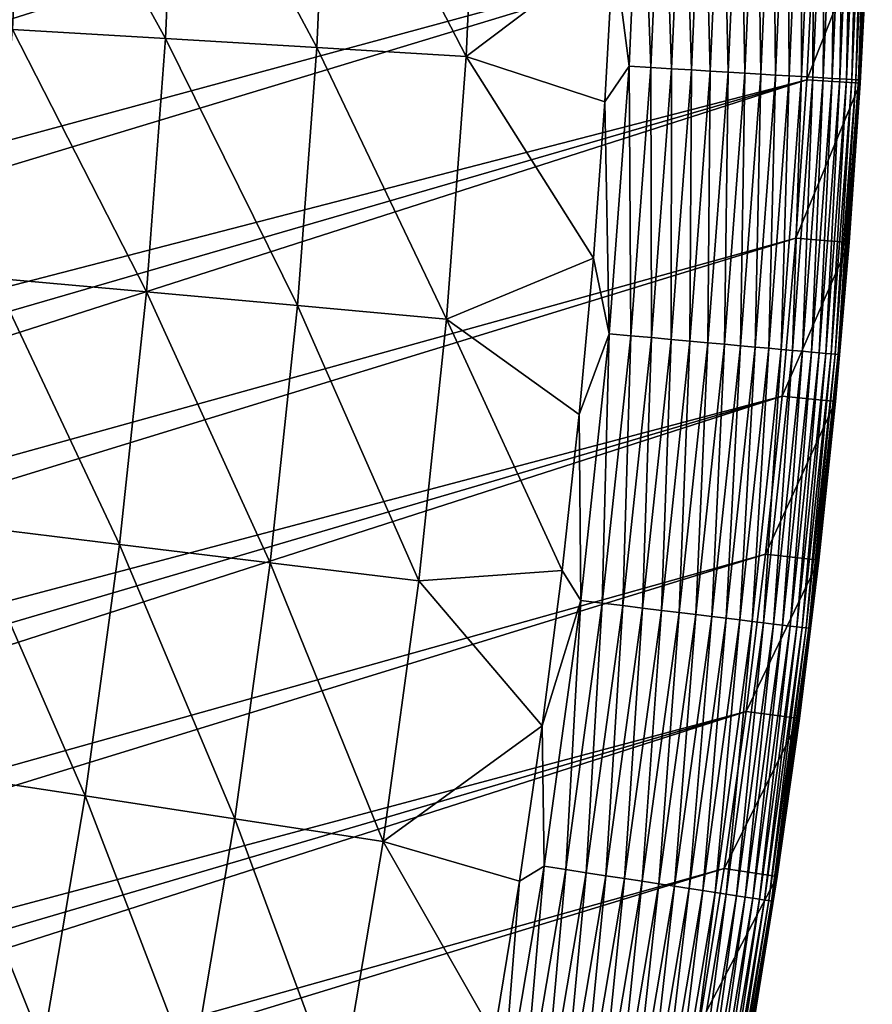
# Model space of a CAD drawing. Header units: millimetres. Extents: x -50 to 50, y -50 to 50.
# Tile 437 of 562: x 45.2 to 50, y -8.1 to -2.6. Entities that reach past the tile are written whole.
import ezdxf

# ---------------------------------------------------------------- set-up
doc = ezdxf.new("R2010")
doc.units = ezdxf.units.MM
doc.header["$LTSCALE"] = 65.185185
for name, color, linetype in [('37', 7, 'CONTINUOUS'), ('38', 7, 'CONTINUOUS'), ('39', 7, 'CONTINUOUS'), ('41', 7, 'CONTINUOUS'), ('43', 7, 'CONTINUOUS')]:
    doc.layers.add(name, color=color, linetype=linetype)

msp = doc.modelspace()

# ---------------------------------------------------------------- linework, layer by layer
at = {"layer": '37', "color": 15, "linetype": 'Continuous', "true_color": 0xaf503c}
for points in [[(44.3062, -2.5135, -3.0691), (45.2257, -1.298, -2.4271), (45.1642, -2.6902, -2.4271), (44.3062, -2.5135, -3.0691)], [(45.2257, -1.298, -2.4271), (46.0202, -2.7412, -1.7726), (45.1642, -2.6902, -2.4271), (45.2257, -1.298, -2.4271)], [(46.0829, -1.3226, -1.7726), (46.0202, -2.7412, -1.7726), (45.2257, -1.298, -2.4271), (46.0829, -1.3226, -1.7726)], [(46.0829, -1.3226, -1.7726), (46.8667, -2.7917, -1.106), (46.0202, -2.7412, -1.7726), (46.0829, -1.3226, -1.7726)], [(46.9305, -1.347, -1.106), (46.8667, -2.7917, -1.106), (46.0829, -1.3226, -1.7726), (46.9305, -1.347, -1.106)], [(46.9305, -1.347, -1.106), (47.7036, -2.8416, -0.4273), (46.8667, -2.7917, -1.106), (46.9305, -1.347, -1.106)], [(47.7686, -1.3711, -0.4273), (47.7036, -2.8416, -0.4273), (46.9305, -1.347, -1.106), (47.7686, -1.3711, -0.4273)], [(47.7686, -1.3711, -0.4273), (48.5266, -2.2187, 0.23), (47.7036, -2.8416, -0.4273), (47.7686, -1.3711, -0.4273)], [(48.5266, -2.2187, 0.23), (48.4786, -3.0945, 0.23), (47.7036, -2.8416, -0.4273), (48.5266, -2.2187, 0.23)], [(45.1642, -2.6902, -2.4271), (45.9139, -4.1572, -1.7726), (45.0599, -4.0798, -2.4271), (45.1642, -2.6902, -2.4271)], [(46.0202, -2.7412, -1.7726), (45.9139, -4.1572, -1.7726), (45.1642, -2.6902, -2.4271), (46.0202, -2.7412, -1.7726)], [(46.0202, -2.7412, -1.7726), (46.7584, -4.2337, -1.106), (45.9139, -4.1572, -1.7726), (46.0202, -2.7412, -1.7726)], [(46.8667, -2.7917, -1.106), (46.7584, -4.2337, -1.106), (46.0202, -2.7412, -1.7726), (46.8667, -2.7917, -1.106)], [(46.8667, -2.7917, -1.106), (47.5934, -4.3093, -0.4273), (46.7584, -4.2337, -1.106), (46.8667, -2.7917, -1.106)], [(47.7036, -2.8416, -0.4273), (47.5934, -4.3093, -0.4273), (46.8667, -2.7917, -1.106), (47.7036, -2.8416, -0.4273)], [(47.7036, -2.8416, -0.4273), (48.4148, -3.9693, 0.23), (47.5934, -4.3093, -0.4273), (47.7036, -2.8416, -0.4273)], [(48.4786, -3.0945, 0.23), (48.4148, -3.9693, 0.23), (47.7036, -2.8416, -0.4273), (48.4786, -3.0945, 0.23)], [(48.4148, -3.9693, 0.23), (48.3352, -4.8427, 0.23), (47.5934, -4.3093, -0.4273), (48.4148, -3.9693, 0.23)], [(45.0599, -4.0798, -2.4271), (45.764, -5.5692, -1.7726), (44.9128, -5.4656, -2.4271), (45.0599, -4.0798, -2.4271)], [(45.9139, -4.1572, -1.7726), (45.764, -5.5692, -1.7726), (45.0599, -4.0798, -2.4271), (45.9139, -4.1572, -1.7726)], [(45.9139, -4.1572, -1.7726), (46.6058, -5.6717, -1.106), (45.764, -5.5692, -1.7726), (45.9139, -4.1572, -1.7726)], [(46.7584, -4.2337, -1.106), (46.6058, -5.6717, -1.106), (45.9139, -4.1572, -1.7726), (46.7584, -4.2337, -1.106)], [(46.7584, -4.2337, -1.106), (47.4381, -5.773, -0.4273), (46.6058, -5.6717, -1.106), (46.7584, -4.2337, -1.106)], [(47.5934, -4.3093, -0.4273), (47.4381, -5.773, -0.4273), (46.7584, -4.2337, -1.106), (47.5934, -4.3093, -0.4273)], [(47.5934, -4.3093, -0.4273), (48.2398, -5.7147, 0.23), (47.4381, -5.773, -0.4273), (47.5934, -4.3093, -0.4273)], [(48.3352, -4.8427, 0.23), (48.2398, -5.7147, 0.23), (47.5934, -4.3093, -0.4273), (48.3352, -4.8427, 0.23)], [(44.9128, -5.4656, -2.4271), (45.5707, -6.9759, -1.7726), (44.7231, -6.8461, -2.4271), (44.9128, -5.4656, -2.4271)], [(45.764, -5.5692, -1.7726), (45.5707, -6.9759, -1.7726), (44.9128, -5.4656, -2.4271), (45.764, -5.5692, -1.7726)], [(45.764, -5.5692, -1.7726), (46.409, -7.1043, -1.106), (45.5707, -6.9759, -1.7726), (45.764, -5.5692, -1.7726)], [(46.6058, -5.6717, -1.106), (46.409, -7.1043, -1.106), (45.764, -5.5692, -1.7726), (46.6058, -5.6717, -1.106)], [(46.6058, -5.6717, -1.106), (47.2377, -7.2312, -0.4273), (46.409, -7.1043, -1.106), (46.6058, -5.6717, -1.106)], [(47.4381, -5.773, -0.4273), (47.2377, -7.2312, -0.4273), (46.6058, -5.6717, -1.106), (47.4381, -5.773, -0.4273)], [(48.2398, -5.7147, 0.23), (48.1287, -6.5847, 0.23), (47.4381, -5.773, -0.4273), (48.2398, -5.7147, 0.23)], [(47.4381, -5.773, -0.4273), (48.1287, -6.5847, 0.23), (47.2377, -7.2312, -0.4273), (47.4381, -5.773, -0.4273)], [(48.1287, -6.5847, 0.23), (48.002, -7.4526, 0.23), (47.2377, -7.2312, -0.4273), (48.1287, -6.5847, 0.23)], [(44.7231, -6.8461, -2.4271), (45.3342, -8.3761, -1.7726), (44.491, -8.2202, -2.4271), (44.7231, -6.8461, -2.4271)], [(45.5707, -6.9759, -1.7726), (45.3342, -8.3761, -1.7726), (44.7231, -6.8461, -2.4271), (45.5707, -6.9759, -1.7726)], [(45.5707, -6.9759, -1.7726), (46.1681, -8.5302, -1.106), (45.3342, -8.3761, -1.7726), (45.5707, -6.9759, -1.7726)], [(46.409, -7.1043, -1.106), (46.1681, -8.5302, -1.106), (45.5707, -6.9759, -1.7726), (46.409, -7.1043, -1.106)], [(46.409, -7.1043, -1.106), (46.9925, -8.6825, -0.4273), (46.1681, -8.5302, -1.106), (46.409, -7.1043, -1.106)], [(47.2377, -7.2312, -0.4273), (46.9925, -8.6825, -0.4273), (46.409, -7.1043, -1.106), (47.2377, -7.2312, -0.4273)], [(47.2377, -7.2312, -0.4273), (47.8596, -8.3181, 0.23), (46.9925, -8.6825, -0.4273), (47.2377, -7.2312, -0.4273)], [(48.002, -7.4526, 0.23), (47.8596, -8.3181, 0.23), (47.2377, -7.2312, -0.4273), (48.002, -7.4526, 0.23)]]:
    msp.add_3dface(points, dxfattribs=at)
at = {"layer": '38', "color": 15, "linetype": 'Continuous', "true_color": 0xaf503c}
for points in [[(49.9532, -2.0992, 3.33), (49.9078, -2.9905, 4.2), (49.9078, -2.9905, 3.33), (49.9532, -2.0992, 3.33)], [(49.9532, -2.0992, 4.2), (49.9078, -2.9905, 4.2), (49.9532, -2.0992, 3.33), (49.9532, -2.0992, 4.2)], [(49.9078, -2.9905, 4.2), (49.8464, -3.8809, 4.2), (49.9078, -2.9905, 3.33), (49.9078, -2.9905, 4.2)], [(49.9078, -2.9905, 3.33), (49.8464, -3.8809, 4.2), (49.8464, -3.8809, 3.33), (49.9078, -2.9905, 3.33)], [(49.8464, -3.8809, 4.2), (49.7691, -4.77, 4.2), (49.8464, -3.8809, 3.33), (49.8464, -3.8809, 4.2)], [(49.8464, -3.8809, 3.33), (49.7691, -4.77, 4.2), (49.7691, -4.77, 3.33), (49.8464, -3.8809, 3.33)], [(49.7691, -4.77, 4.2), (49.676, -5.6576, 4.2), (49.7691, -4.77, 3.33), (49.7691, -4.77, 4.2)], [(49.7691, -4.77, 3.33), (49.676, -5.6576, 4.2), (49.676, -5.6576, 3.33), (49.7691, -4.77, 3.33)], [(49.676, -5.6576, 4.2), (49.5671, -6.5434, 4.2), (49.676, -5.6576, 3.33), (49.676, -5.6576, 4.2)], [(49.676, -5.6576, 3.33), (49.5671, -6.5434, 4.2), (49.5671, -6.5434, 3.33), (49.676, -5.6576, 3.33)], [(49.5671, -6.5434, 4.2), (49.4423, -7.4272, 4.2), (49.5671, -6.5434, 3.33), (49.5671, -6.5434, 4.2)], [(49.5671, -6.5434, 3.33), (49.4423, -7.4272, 4.2), (49.4423, -7.4272, 3.33), (49.5671, -6.5434, 3.33)], [(49.4423, -7.4272, 4.2), (49.3018, -8.3085, 4.2), (49.4423, -7.4272, 3.33), (49.4423, -7.4272, 4.2)], [(49.4423, -7.4272, 3.33), (49.3018, -8.3085, 4.2), (49.3018, -8.3085, 3.33), (49.4423, -7.4272, 3.33)]]:
    msp.add_3dface(points, dxfattribs=at)
at = {"layer": '39', "color": 15, "linetype": 'Continuous', "true_color": 0xaf503c}
for points in [[(30.7455, -3.9415, 4.5), (49.6421, 2.3477, 4.5), (30.8268, -3.2456, 4.5), (30.7455, -3.9415, 4.5)], [(49.676, 1.4612, 4.5), (49.6421, 2.3477, 4.5), (30.7455, -3.9415, 4.5), (49.676, 1.4612, 4.5)], [(30.8268, -3.2456, 4.5), (49.6421, 2.3477, 4.5), (30.8923, -2.5481, 4.5), (30.8268, -3.2456, 4.5)], [(30.6485, -4.6354, 4.5), (49.676, 1.4612, 4.5), (30.7455, -3.9415, 4.5), (30.6485, -4.6354, 4.5)], [(49.6941, 0.5743, 4.5), (49.676, 1.4612, 4.5), (30.6485, -4.6354, 4.5), (49.6941, 0.5743, 4.5)], [(30.5359, -5.3269, 4.5), (49.6941, 0.5743, 4.5), (30.6485, -4.6354, 4.5), (30.5359, -5.3269, 4.5)], [(49.6964, -0.3129, 4.5), (49.6941, 0.5743, 4.5), (30.5359, -5.3269, 4.5), (49.6964, -0.3129, 4.5)], [(30.2639, -6.7013, 4.5), (49.6964, -0.3129, 4.5), (30.4076, -6.0157, 4.5), (30.2639, -6.7013, 4.5)], [(49.6829, -1.1999, 4.5), (49.6964, -0.3129, 4.5), (30.2639, -6.7013, 4.5), (49.6829, -1.1999, 4.5)], [(30.4076, -6.0157, 4.5), (49.6964, -0.3129, 4.5), (30.5359, -5.3269, 4.5), (30.4076, -6.0157, 4.5)], [(30.1046, -7.3837, 4.5), (49.6829, -1.1999, 4.5), (30.2639, -6.7013, 4.5), (30.1046, -7.3837, 4.5)], [(49.6535, -2.0866, 4.5), (49.6829, -1.1999, 4.5), (30.1046, -7.3837, 4.5), (49.6535, -2.0866, 4.5)], [(29.93, -8.0622, 4.5), (49.6535, -2.0866, 4.5), (30.1046, -7.3837, 4.5), (29.93, -8.0622, 4.5)], [(49.6083, -2.9725, 4.5), (49.6535, -2.0866, 4.5), (29.93, -8.0622, 4.5), (49.6083, -2.9725, 4.5)], [(29.535, -9.4065, 4.5), (49.6083, -2.9725, 4.5), (29.7401, -8.7366, 4.5), (29.535, -9.4065, 4.5)], [(49.5473, -3.8576, 4.5), (49.6083, -2.9725, 4.5), (29.535, -9.4065, 4.5), (49.5473, -3.8576, 4.5)], [(29.7401, -8.7366, 4.5), (49.6083, -2.9725, 4.5), (29.93, -8.0622, 4.5), (29.7401, -8.7366, 4.5)], [(29.3148, -10.0717, 4.5), (49.5473, -3.8576, 4.5), (29.535, -9.4065, 4.5), (29.3148, -10.0717, 4.5)], [(49.4705, -4.7413, 4.5), (49.5473, -3.8576, 4.5), (29.3148, -10.0717, 4.5), (49.4705, -4.7413, 4.5)], [(28.8297, -11.3861, 4.5), (49.4705, -4.7413, 4.5), (29.0797, -10.7316, 4.5), (28.8297, -11.3861, 4.5)], [(49.3779, -5.6237, 4.5), (49.4705, -4.7413, 4.5), (28.8297, -11.3861, 4.5), (49.3779, -5.6237, 4.5)], [(29.0797, -10.7316, 4.5), (49.4705, -4.7413, 4.5), (29.3148, -10.0717, 4.5), (29.0797, -10.7316, 4.5)], [(28.5649, -12.0349, 4.5), (49.3779, -5.6237, 4.5), (28.8297, -11.3861, 4.5), (28.5649, -12.0349, 4.5)], [(49.2697, -6.5041, 4.5), (49.3779, -5.6237, 4.5), (28.5649, -12.0349, 4.5), (49.2697, -6.5041, 4.5)], [(27.9918, -13.3135, 4.5), (49.2697, -6.5041, 4.5), (28.2856, -12.6773, 4.5), (27.9918, -13.3135, 4.5)], [(49.1457, -7.3826, 4.5), (49.2697, -6.5041, 4.5), (27.9918, -13.3135, 4.5), (49.1457, -7.3826, 4.5)], [(28.2856, -12.6773, 4.5), (49.2697, -6.5041, 4.5), (28.5649, -12.0349, 4.5), (28.2856, -12.6773, 4.5)], [(27.6837, -13.9427, 4.5), (49.1457, -7.3826, 4.5), (27.9918, -13.3135, 4.5), (27.6837, -13.9427, 4.5)], [(49.006, -8.2586, 4.5), (49.1457, -7.3826, 4.5), (27.6837, -13.9427, 4.5), (49.006, -8.2586, 4.5)]]:
    msp.add_3dface(points, dxfattribs=at)
at = {"layer": '41', "color": 15, "linetype": 'Continuous', "true_color": 0xaf503c}
for points in [[(48.6146, -2.8959, 0.3387), (48.5266, -2.2187, 0.23), (48.6808, -1.3973, 0.3387), (48.6146, -2.8959, 0.3387)], [(48.6146, -2.8959, 0.3387), (48.6808, -1.3973, 0.3387), (48.7357, -2.9031, 0.4548), (48.6146, -2.8959, 0.3387)], [(48.7357, -2.9031, 0.4548), (48.6808, -1.3973, 0.3387), (48.802, -1.4008, 0.4548), (48.7357, -2.9031, 0.4548)], [(48.7357, -2.9031, 0.4548), (48.802, -1.4008, 0.4548), (48.8518, -2.91, 0.5758), (48.7357, -2.9031, 0.4548)], [(48.8518, -2.91, 0.5758), (48.802, -1.4008, 0.4548), (48.9183, -1.4042, 0.5758), (48.8518, -2.91, 0.5758)], [(48.8518, -2.91, 0.5758), (48.9183, -1.4042, 0.5758), (48.9627, -2.9166, 0.7017), (48.8518, -2.91, 0.5758)], [(48.9627, -2.9166, 0.7017), (48.9183, -1.4042, 0.5758), (49.0294, -1.4073, 0.7017), (48.9627, -2.9166, 0.7017)], [(48.9627, -2.9166, 0.7017), (49.0294, -1.4073, 0.7017), (49.0683, -2.9229, 0.832), (48.9627, -2.9166, 0.7017)], [(49.0683, -2.9229, 0.832), (49.0294, -1.4073, 0.7017), (49.1351, -1.4104, 0.832), (49.0683, -2.9229, 0.832)], [(49.0683, -2.9229, 0.832), (49.1351, -1.4104, 0.832), (49.1683, -2.9289, 0.9667), (49.0683, -2.9229, 0.832)], [(49.1683, -2.9289, 0.9667), (49.1351, -1.4104, 0.832), (49.2353, -1.4133, 0.9667), (49.1683, -2.9289, 0.9667)], [(49.1683, -2.9289, 0.9667), (49.2353, -1.4133, 0.9667), (49.2626, -2.9345, 1.1055), (49.1683, -2.9289, 0.9667)], [(49.2626, -2.9345, 1.1055), (49.2353, -1.4133, 0.9667), (49.3297, -1.416, 1.1055), (49.2626, -2.9345, 1.1055)], [(49.2626, -2.9345, 1.1055), (49.3297, -1.416, 1.1055), (49.3511, -2.9398, 1.2481), (49.2626, -2.9345, 1.1055)], [(49.3511, -2.9398, 1.2481), (49.3297, -1.416, 1.1055), (49.4183, -1.4185, 1.2481), (49.3511, -2.9398, 1.2481)], [(49.3511, -2.9398, 1.2481), (49.4183, -1.4185, 1.2481), (49.4334, -2.9447, 1.3943), (49.3511, -2.9398, 1.2481)], [(49.4334, -2.9447, 1.3943), (49.4183, -1.4185, 1.2481), (49.5007, -1.4209, 1.3943), (49.4334, -2.9447, 1.3943)], [(49.4334, -2.9447, 1.3943), (49.5007, -1.4209, 1.3943), (49.5096, -2.9492, 1.5439), (49.4334, -2.9447, 1.3943)], [(49.5096, -2.9492, 1.5439), (49.5007, -1.4209, 1.3943), (49.577, -1.4231, 1.5439), (49.5096, -2.9492, 1.5439)], [(49.5096, -2.9492, 1.5439), (49.577, -1.4231, 1.5439), (49.5795, -2.9534, 1.6965), (49.5096, -2.9492, 1.5439)], [(49.5795, -2.9534, 1.6965), (49.577, -1.4231, 1.5439), (49.647, -1.4251, 1.6965), (49.5795, -2.9534, 1.6965)], [(49.5795, -2.9534, 1.6965), (49.647, -1.4251, 1.6965), (49.6429, -2.9572, 1.8519), (49.5795, -2.9534, 1.6965)], [(49.6429, -2.9572, 1.8519), (49.647, -1.4251, 1.6965), (49.7105, -1.4269, 1.8519), (49.6429, -2.9572, 1.8519)], [(49.6429, -2.9572, 1.8519), (49.7105, -1.4269, 1.8519), (49.6997, -2.9606, 2.0098), (49.6429, -2.9572, 1.8519)], [(49.6997, -2.9606, 2.0098), (49.7105, -1.4269, 1.8519), (49.7674, -1.4286, 2.0098), (49.6997, -2.9606, 2.0098)], [(49.6997, -2.9606, 2.0098), (49.7674, -1.4286, 2.0098), (49.7499, -2.9635, 2.17), (49.6997, -2.9606, 2.0098)], [(49.7499, -2.9635, 2.17), (49.7674, -1.4286, 2.0098), (49.8176, -1.43, 2.17), (49.7499, -2.9635, 2.17)], [(49.7499, -2.9635, 2.17), (49.8176, -1.43, 2.17), (49.7933, -2.9661, 2.3321), (49.7499, -2.9635, 2.17)], [(49.7933, -2.9661, 2.3321), (49.8176, -1.43, 2.17), (49.8611, -1.4313, 2.3321), (49.7933, -2.9661, 2.3321)], [(49.7933, -2.9661, 2.3321), (49.8611, -1.4313, 2.3321), (49.8299, -2.9683, 2.496), (49.7933, -2.9661, 2.3321)], [(49.8299, -2.9683, 2.496), (49.8611, -1.4313, 2.3321), (49.8978, -1.4323, 2.496), (49.8299, -2.9683, 2.496)], [(49.8299, -2.9683, 2.496), (49.8978, -1.4323, 2.496), (49.8597, -2.9701, 2.6612), (49.8299, -2.9683, 2.496)], [(49.8597, -2.9701, 2.6612), (49.8978, -1.4323, 2.496), (49.9276, -1.4332, 2.6612), (49.8597, -2.9701, 2.6612)], [(49.8597, -2.9701, 2.6612), (49.9276, -1.4332, 2.6612), (49.8824, -2.9715, 2.8275), (49.8597, -2.9701, 2.6612)], [(49.8824, -2.9715, 2.8275), (49.9276, -1.4332, 2.6612), (49.9504, -1.4338, 2.8275), (49.8824, -2.9715, 2.8275)], [(49.8824, -2.9715, 2.8275), (49.9504, -1.4338, 2.8275), (49.8982, -2.9724, 2.9946), (49.8824, -2.9715, 2.8275)], [(49.8982, -2.9724, 2.9946), (49.9504, -1.4338, 2.8275), (49.9662, -1.4343, 2.9946), (49.8982, -2.9724, 2.9946)], [(49.8982, -2.9724, 2.9946), (49.9662, -1.4343, 2.9946), (49.907, -2.9729, 3.1623), (49.8982, -2.9724, 2.9946)], [(49.907, -2.9729, 3.1623), (49.9662, -1.4343, 2.9946), (49.975, -1.4345, 3.1623), (49.907, -2.9729, 3.1623)], [(49.9532, -2.0992, 3.33), (49.907, -2.9729, 3.1623), (49.975, -1.4345, 3.1623), (49.9532, -2.0992, 3.33)], [(49.9532, -2.0992, 3.33), (49.9078, -2.9905, 3.33), (49.907, -2.9729, 3.1623), (49.9532, -2.0992, 3.33)], [(48.4786, -3.0945, 0.23), (48.5266, -2.2187, 0.23), (48.6146, -2.8959, 0.3387), (48.4786, -3.0945, 0.23)], [(48.5023, -4.3917, 0.3387), (48.4786, -3.0945, 0.23), (48.6146, -2.8959, 0.3387), (48.5023, -4.3917, 0.3387)], [(48.5023, -4.3917, 0.3387), (48.6146, -2.8959, 0.3387), (48.6231, -4.4026, 0.4548), (48.5023, -4.3917, 0.3387)], [(48.6231, -4.4026, 0.4548), (48.6146, -2.8959, 0.3387), (48.7357, -2.9031, 0.4548), (48.6231, -4.4026, 0.4548)], [(48.6231, -4.4026, 0.4548), (48.7357, -2.9031, 0.4548), (48.7389, -4.4131, 0.5758), (48.6231, -4.4026, 0.4548)], [(48.7389, -4.4131, 0.5758), (48.7357, -2.9031, 0.4548), (48.8518, -2.91, 0.5758), (48.7389, -4.4131, 0.5758)], [(48.7389, -4.4131, 0.5758), (48.8518, -2.91, 0.5758), (48.8496, -4.4231, 0.7017), (48.7389, -4.4131, 0.5758)], [(48.8496, -4.4231, 0.7017), (48.8518, -2.91, 0.5758), (48.9627, -2.9166, 0.7017), (48.8496, -4.4231, 0.7017)], [(48.8496, -4.4231, 0.7017), (48.9627, -2.9166, 0.7017), (48.9549, -4.4327, 0.832), (48.8496, -4.4231, 0.7017)], [(48.9549, -4.4327, 0.832), (48.9627, -2.9166, 0.7017), (49.0683, -2.9229, 0.832), (48.9549, -4.4327, 0.832)], [(48.9549, -4.4327, 0.832), (49.0683, -2.9229, 0.832), (49.0547, -4.4417, 0.9667), (48.9549, -4.4327, 0.832)], [(49.0547, -4.4417, 0.9667), (49.0683, -2.9229, 0.832), (49.1683, -2.9289, 0.9667), (49.0547, -4.4417, 0.9667)], [(49.0547, -4.4417, 0.9667), (49.1683, -2.9289, 0.9667), (49.1488, -4.4502, 1.1055), (49.0547, -4.4417, 0.9667)], [(49.1488, -4.4502, 1.1055), (49.1683, -2.9289, 0.9667), (49.2626, -2.9345, 1.1055), (49.1488, -4.4502, 1.1055)], [(49.1488, -4.4502, 1.1055), (49.2626, -2.9345, 1.1055), (49.237, -4.4582, 1.2481), (49.1488, -4.4502, 1.1055)], [(49.237, -4.4582, 1.2481), (49.2626, -2.9345, 1.1055), (49.3511, -2.9398, 1.2481), (49.237, -4.4582, 1.2481)], [(49.237, -4.4582, 1.2481), (49.3511, -2.9398, 1.2481), (49.3192, -4.4657, 1.3943), (49.237, -4.4582, 1.2481)], [(49.3192, -4.4657, 1.3943), (49.3511, -2.9398, 1.2481), (49.4334, -2.9447, 1.3943), (49.3192, -4.4657, 1.3943)], [(49.3192, -4.4657, 1.3943), (49.4334, -2.9447, 1.3943), (49.3952, -4.4726, 1.5439), (49.3192, -4.4657, 1.3943)], [(49.3952, -4.4726, 1.5439), (49.4334, -2.9447, 1.3943), (49.5096, -2.9492, 1.5439), (49.3952, -4.4726, 1.5439)], [(49.3952, -4.4726, 1.5439), (49.5096, -2.9492, 1.5439), (49.4649, -4.4789, 1.6965), (49.3952, -4.4726, 1.5439)], [(49.4649, -4.4789, 1.6965), (49.5096, -2.9492, 1.5439), (49.5795, -2.9534, 1.6965), (49.4649, -4.4789, 1.6965)], [(49.4649, -4.4789, 1.6965), (49.5795, -2.9534, 1.6965), (49.5282, -4.4846, 1.8519), (49.4649, -4.4789, 1.6965)], [(49.5282, -4.4846, 1.8519), (49.5795, -2.9534, 1.6965), (49.6429, -2.9572, 1.8519), (49.5282, -4.4846, 1.8519)], [(49.5282, -4.4846, 1.8519), (49.6429, -2.9572, 1.8519), (49.5849, -4.4897, 2.0098), (49.5282, -4.4846, 1.8519)], [(49.5849, -4.4897, 2.0098), (49.6429, -2.9572, 1.8519), (49.6997, -2.9606, 2.0098), (49.5849, -4.4897, 2.0098)], [(49.5849, -4.4897, 2.0098), (49.6997, -2.9606, 2.0098), (49.6349, -4.4943, 2.17), (49.5849, -4.4897, 2.0098)], [(49.6349, -4.4943, 2.17), (49.6997, -2.9606, 2.0098), (49.7499, -2.9635, 2.17), (49.6349, -4.4943, 2.17)], [(49.6349, -4.4943, 2.17), (49.7499, -2.9635, 2.17), (49.6783, -4.4982, 2.3321), (49.6349, -4.4943, 2.17)], [(49.6783, -4.4982, 2.3321), (49.7499, -2.9635, 2.17), (49.7933, -2.9661, 2.3321), (49.6783, -4.4982, 2.3321)], [(49.6783, -4.4982, 2.3321), (49.7933, -2.9661, 2.3321), (49.7148, -4.5015, 2.496), (49.6783, -4.4982, 2.3321)], [(49.7148, -4.5015, 2.496), (49.7933, -2.9661, 2.3321), (49.8299, -2.9683, 2.496), (49.7148, -4.5015, 2.496)], [(49.7148, -4.5015, 2.496), (49.8299, -2.9683, 2.496), (49.7445, -4.5042, 2.6612), (49.7148, -4.5015, 2.496)], [(49.7445, -4.5042, 2.6612), (49.8299, -2.9683, 2.496), (49.8597, -2.9701, 2.6612), (49.7445, -4.5042, 2.6612)], [(49.7445, -4.5042, 2.6612), (49.8597, -2.9701, 2.6612), (49.7672, -4.5063, 2.8275), (49.7445, -4.5042, 2.6612)], [(49.7672, -4.5063, 2.8275), (49.8597, -2.9701, 2.6612), (49.8824, -2.9715, 2.8275), (49.7672, -4.5063, 2.8275)], [(49.7672, -4.5063, 2.8275), (49.8824, -2.9715, 2.8275), (49.783, -4.5077, 2.9946), (49.7672, -4.5063, 2.8275)], [(49.783, -4.5077, 2.9946), (49.8824, -2.9715, 2.8275), (49.8982, -2.9724, 2.9946), (49.783, -4.5077, 2.9946)], [(49.783, -4.5077, 2.9946), (49.8982, -2.9724, 2.9946), (49.7917, -4.5085, 3.1623), (49.783, -4.5077, 2.9946)], [(49.7917, -4.5085, 3.1623), (49.8982, -2.9724, 2.9946), (49.907, -2.9729, 3.1623), (49.7917, -4.5085, 3.1623)], [(49.8464, -3.8809, 3.33), (49.7917, -4.5085, 3.1623), (49.907, -2.9729, 3.1623), (49.8464, -3.8809, 3.33)], [(49.9078, -2.9905, 3.33), (49.8464, -3.8809, 3.33), (49.907, -2.9729, 3.1623), (49.9078, -2.9905, 3.33)], [(48.4148, -3.9693, 0.23), (48.4786, -3.0945, 0.23), (48.5023, -4.3917, 0.3387), (48.4148, -3.9693, 0.23)], [(49.8464, -3.8809, 3.33), (49.7691, -4.77, 3.33), (49.7917, -4.5085, 3.1623), (49.8464, -3.8809, 3.33)], [(48.3352, -4.8427, 0.23), (48.4148, -3.9693, 0.23), (48.5023, -4.3917, 0.3387), (48.3352, -4.8427, 0.23)], [(48.344, -5.8833, 0.3387), (48.3352, -4.8427, 0.23), (48.5023, -4.3917, 0.3387), (48.344, -5.8833, 0.3387)], [(48.344, -5.8833, 0.3387), (48.5023, -4.3917, 0.3387), (48.4644, -5.8979, 0.4548), (48.344, -5.8833, 0.3387)], [(48.4644, -5.8979, 0.4548), (48.5023, -4.3917, 0.3387), (48.6231, -4.4026, 0.4548), (48.4644, -5.8979, 0.4548)], [(48.4644, -5.8979, 0.4548), (48.6231, -4.4026, 0.4548), (48.5798, -5.912, 0.5758), (48.4644, -5.8979, 0.4548)], [(48.5798, -5.912, 0.5758), (48.6231, -4.4026, 0.4548), (48.7389, -4.4131, 0.5758), (48.5798, -5.912, 0.5758)], [(48.5798, -5.912, 0.5758), (48.7389, -4.4131, 0.5758), (48.6901, -5.9254, 0.7017), (48.5798, -5.912, 0.5758)], [(48.6901, -5.9254, 0.7017), (48.7389, -4.4131, 0.5758), (48.8496, -4.4231, 0.7017), (48.6901, -5.9254, 0.7017)], [(48.6901, -5.9254, 0.7017), (48.8496, -4.4231, 0.7017), (48.7951, -5.9382, 0.832), (48.6901, -5.9254, 0.7017)], [(48.7951, -5.9382, 0.832), (48.8496, -4.4231, 0.7017), (48.9549, -4.4327, 0.832), (48.7951, -5.9382, 0.832)], [(48.7951, -5.9382, 0.832), (48.9549, -4.4327, 0.832), (48.8946, -5.9503, 0.9667), (48.7951, -5.9382, 0.832)], [(48.8946, -5.9503, 0.9667), (48.9549, -4.4327, 0.832), (49.0547, -4.4417, 0.9667), (48.8946, -5.9503, 0.9667)], [(48.8946, -5.9503, 0.9667), (49.0547, -4.4417, 0.9667), (48.9884, -5.9617, 1.1055), (48.8946, -5.9503, 0.9667)], [(48.9884, -5.9617, 1.1055), (49.0547, -4.4417, 0.9667), (49.1488, -4.4502, 1.1055), (48.9884, -5.9617, 1.1055)], [(48.9884, -5.9617, 1.1055), (49.1488, -4.4502, 1.1055), (49.0763, -5.9724, 1.2481), (48.9884, -5.9617, 1.1055)], [(49.0763, -5.9724, 1.2481), (49.1488, -4.4502, 1.1055), (49.237, -4.4582, 1.2481), (49.0763, -5.9724, 1.2481)], [(49.0763, -5.9724, 1.2481), (49.237, -4.4582, 1.2481), (49.1582, -5.9824, 1.3943), (49.0763, -5.9724, 1.2481)], [(49.1582, -5.9824, 1.3943), (49.237, -4.4582, 1.2481), (49.3192, -4.4657, 1.3943), (49.1582, -5.9824, 1.3943)], [(49.1582, -5.9824, 1.3943), (49.3192, -4.4657, 1.3943), (49.234, -5.9916, 1.5439), (49.1582, -5.9824, 1.3943)], [(49.234, -5.9916, 1.5439), (49.3192, -4.4657, 1.3943), (49.3952, -4.4726, 1.5439), (49.234, -5.9916, 1.5439)], [(49.234, -5.9916, 1.5439), (49.3952, -4.4726, 1.5439), (49.3034, -6.0001, 1.6965), (49.234, -5.9916, 1.5439)], [(49.3034, -6.0001, 1.6965), (49.3952, -4.4726, 1.5439), (49.4649, -4.4789, 1.6965), (49.3034, -6.0001, 1.6965)], [(49.3034, -6.0001, 1.6965), (49.4649, -4.4789, 1.6965), (49.3665, -6.0078, 1.8519), (49.3034, -6.0001, 1.6965)], [(49.3665, -6.0078, 1.8519), (49.4649, -4.4789, 1.6965), (49.5282, -4.4846, 1.8519), (49.3665, -6.0078, 1.8519)], [(49.3665, -6.0078, 1.8519), (49.5282, -4.4846, 1.8519), (49.423, -6.0147, 2.0098), (49.3665, -6.0078, 1.8519)], [(49.423, -6.0147, 2.0098), (49.5282, -4.4846, 1.8519), (49.5849, -4.4897, 2.0098), (49.423, -6.0147, 2.0098)], [(49.423, -6.0147, 2.0098), (49.5849, -4.4897, 2.0098), (49.4729, -6.0207, 2.17), (49.423, -6.0147, 2.0098)], [(49.4729, -6.0207, 2.17), (49.5849, -4.4897, 2.0098), (49.6349, -4.4943, 2.17), (49.4729, -6.0207, 2.17)], [(49.4729, -6.0207, 2.17), (49.6349, -4.4943, 2.17), (49.5161, -6.026, 2.3321), (49.4729, -6.0207, 2.17)], [(49.5161, -6.026, 2.3321), (49.6349, -4.4943, 2.17), (49.6783, -4.4982, 2.3321), (49.5161, -6.026, 2.3321)], [(49.5161, -6.026, 2.3321), (49.6783, -4.4982, 2.3321), (49.5525, -6.0304, 2.496), (49.5161, -6.026, 2.3321)], [(49.5525, -6.0304, 2.496), (49.6783, -4.4982, 2.3321), (49.7148, -4.5015, 2.496), (49.5525, -6.0304, 2.496)], [(49.5525, -6.0304, 2.496), (49.7148, -4.5015, 2.496), (49.5821, -6.034, 2.6612), (49.5525, -6.0304, 2.496)], [(49.5821, -6.034, 2.6612), (49.7148, -4.5015, 2.496), (49.7445, -4.5042, 2.6612), (49.5821, -6.034, 2.6612)], [(49.5821, -6.034, 2.6612), (49.7445, -4.5042, 2.6612), (49.6047, -6.0368, 2.8275), (49.5821, -6.034, 2.6612)], [(49.6047, -6.0368, 2.8275), (49.7445, -4.5042, 2.6612), (49.7672, -4.5063, 2.8275), (49.6047, -6.0368, 2.8275)], [(49.6047, -6.0368, 2.8275), (49.7672, -4.5063, 2.8275), (49.6205, -6.0387, 2.9946), (49.6047, -6.0368, 2.8275)], [(49.6205, -6.0387, 2.9946), (49.7672, -4.5063, 2.8275), (49.783, -4.5077, 2.9946), (49.6205, -6.0387, 2.9946)], [(49.6205, -6.0387, 2.9946), (49.783, -4.5077, 2.9946), (49.6292, -6.0398, 3.1623), (49.6205, -6.0387, 2.9946)], [(49.6292, -6.0398, 3.1623), (49.783, -4.5077, 2.9946), (49.7917, -4.5085, 3.1623), (49.6292, -6.0398, 3.1623)], [(49.676, -5.6576, 3.33), (49.6292, -6.0398, 3.1623), (49.7917, -4.5085, 3.1623), (49.676, -5.6576, 3.33)], [(49.7691, -4.77, 3.33), (49.676, -5.6576, 3.33), (49.7917, -4.5085, 3.1623), (49.7691, -4.77, 3.33)], [(48.2398, -5.7147, 0.23), (48.3352, -4.8427, 0.23), (48.344, -5.8833, 0.3387), (48.2398, -5.7147, 0.23)], [(49.676, -5.6576, 3.33), (49.5671, -6.5434, 3.33), (49.6292, -6.0398, 3.1623), (49.676, -5.6576, 3.33)], [(48.1287, -6.5847, 0.23), (48.2398, -5.7147, 0.23), (48.344, -5.8833, 0.3387), (48.1287, -6.5847, 0.23)], [(48.1398, -7.3693, 0.3387), (48.1287, -6.5847, 0.23), (48.344, -5.8833, 0.3387), (48.1398, -7.3693, 0.3387)], [(48.1398, -7.3693, 0.3387), (48.344, -5.8833, 0.3387), (48.2597, -7.3877, 0.4548), (48.1398, -7.3693, 0.3387)], [(48.2597, -7.3877, 0.4548), (48.344, -5.8833, 0.3387), (48.4644, -5.8979, 0.4548), (48.2597, -7.3877, 0.4548)], [(48.2597, -7.3877, 0.4548), (48.4644, -5.8979, 0.4548), (48.3746, -7.4053, 0.5758), (48.2597, -7.3877, 0.4548)], [(48.3746, -7.4053, 0.5758), (48.4644, -5.8979, 0.4548), (48.5798, -5.912, 0.5758), (48.3746, -7.4053, 0.5758)], [(48.3746, -7.4053, 0.5758), (48.5798, -5.912, 0.5758), (48.4845, -7.4221, 0.7017), (48.3746, -7.4053, 0.5758)], [(48.4845, -7.4221, 0.7017), (48.5798, -5.912, 0.5758), (48.6901, -5.9254, 0.7017), (48.4845, -7.4221, 0.7017)], [(48.4845, -7.4221, 0.7017), (48.6901, -5.9254, 0.7017), (48.589, -7.4381, 0.832), (48.4845, -7.4221, 0.7017)], [(48.589, -7.4381, 0.832), (48.6901, -5.9254, 0.7017), (48.7951, -5.9382, 0.832), (48.589, -7.4381, 0.832)], [(48.589, -7.4381, 0.832), (48.7951, -5.9382, 0.832), (48.6881, -7.4533, 0.9667), (48.589, -7.4381, 0.832)], [(48.6881, -7.4533, 0.9667), (48.7951, -5.9382, 0.832), (48.8946, -5.9503, 0.9667), (48.6881, -7.4533, 0.9667)], [(48.6881, -7.4533, 0.9667), (48.8946, -5.9503, 0.9667), (48.7815, -7.4676, 1.1055), (48.6881, -7.4533, 0.9667)], [(48.7815, -7.4676, 1.1055), (48.8946, -5.9503, 0.9667), (48.9884, -5.9617, 1.1055), (48.7815, -7.4676, 1.1055)], [(48.7815, -7.4676, 1.1055), (48.9884, -5.9617, 1.1055), (48.869, -7.481, 1.2481), (48.7815, -7.4676, 1.1055)], [(48.869, -7.481, 1.2481), (48.9884, -5.9617, 1.1055), (49.0763, -5.9724, 1.2481), (48.869, -7.481, 1.2481)], [(48.869, -7.481, 1.2481), (49.0763, -5.9724, 1.2481), (48.9506, -7.4935, 1.3943), (48.869, -7.481, 1.2481)], [(48.9506, -7.4935, 1.3943), (49.0763, -5.9724, 1.2481), (49.1582, -5.9824, 1.3943), (48.9506, -7.4935, 1.3943)], [(48.9506, -7.4935, 1.3943), (49.1582, -5.9824, 1.3943), (49.026, -7.505, 1.5439), (48.9506, -7.4935, 1.3943)], [(49.026, -7.505, 1.5439), (49.1582, -5.9824, 1.3943), (49.234, -5.9916, 1.5439), (49.026, -7.505, 1.5439)], [(49.026, -7.505, 1.5439), (49.234, -5.9916, 1.5439), (49.0952, -7.5156, 1.6965), (49.026, -7.505, 1.5439)], [(49.0952, -7.5156, 1.6965), (49.234, -5.9916, 1.5439), (49.3034, -6.0001, 1.6965), (49.0952, -7.5156, 1.6965)], [(49.0952, -7.5156, 1.6965), (49.3034, -6.0001, 1.6965), (49.158, -7.5252, 1.8519), (49.0952, -7.5156, 1.6965)], [(49.158, -7.5252, 1.8519), (49.3034, -6.0001, 1.6965), (49.3665, -6.0078, 1.8519), (49.158, -7.5252, 1.8519)], [(49.158, -7.5252, 1.8519), (49.3665, -6.0078, 1.8519), (49.2143, -7.5339, 2.0098), (49.158, -7.5252, 1.8519)], [(49.2143, -7.5339, 2.0098), (49.3665, -6.0078, 1.8519), (49.423, -6.0147, 2.0098), (49.2143, -7.5339, 2.0098)], [(49.2143, -7.5339, 2.0098), (49.423, -6.0147, 2.0098), (49.264, -7.5415, 2.17), (49.2143, -7.5339, 2.0098)], [(49.264, -7.5415, 2.17), (49.423, -6.0147, 2.0098), (49.4729, -6.0207, 2.17), (49.264, -7.5415, 2.17)], [(49.264, -7.5415, 2.17), (49.4729, -6.0207, 2.17), (49.307, -7.5481, 2.3321), (49.264, -7.5415, 2.17)], [(49.307, -7.5481, 2.3321), (49.4729, -6.0207, 2.17), (49.5161, -6.026, 2.3321), (49.307, -7.5481, 2.3321)], [(49.307, -7.5481, 2.3321), (49.5161, -6.026, 2.3321), (49.3432, -7.5536, 2.496), (49.307, -7.5481, 2.3321)], [(49.3432, -7.5536, 2.496), (49.5161, -6.026, 2.3321), (49.5525, -6.0304, 2.496), (49.3432, -7.5536, 2.496)], [(49.3432, -7.5536, 2.496), (49.5525, -6.0304, 2.496), (49.3727, -7.5581, 2.6612), (49.3432, -7.5536, 2.496)], [(49.3727, -7.5581, 2.6612), (49.5525, -6.0304, 2.496), (49.5821, -6.034, 2.6612), (49.3727, -7.5581, 2.6612)], [(49.3727, -7.5581, 2.6612), (49.5821, -6.034, 2.6612), (49.3952, -7.5616, 2.8275), (49.3727, -7.5581, 2.6612)], [(49.3952, -7.5616, 2.8275), (49.5821, -6.034, 2.6612), (49.6047, -6.0368, 2.8275), (49.3952, -7.5616, 2.8275)], [(49.3952, -7.5616, 2.8275), (49.6047, -6.0368, 2.8275), (49.4109, -7.564, 2.9946), (49.3952, -7.5616, 2.8275)], [(49.4109, -7.564, 2.9946), (49.6047, -6.0368, 2.8275), (49.6205, -6.0387, 2.9946), (49.4109, -7.564, 2.9946)], [(49.4109, -7.564, 2.9946), (49.6205, -6.0387, 2.9946), (49.4196, -7.5653, 3.1623), (49.4109, -7.564, 2.9946)], [(49.4196, -7.5653, 3.1623), (49.6205, -6.0387, 2.9946), (49.6292, -6.0398, 3.1623), (49.4196, -7.5653, 3.1623)], [(49.4423, -7.4272, 3.33), (49.4196, -7.5653, 3.1623), (49.6292, -6.0398, 3.1623), (49.4423, -7.4272, 3.33)], [(49.5671, -6.5434, 3.33), (49.4423, -7.4272, 3.33), (49.6292, -6.0398, 3.1623), (49.5671, -6.5434, 3.33)], [(48.002, -7.4526, 0.23), (48.1287, -6.5847, 0.23), (48.1398, -7.3693, 0.3387), (48.002, -7.4526, 0.23)], [(47.8899, -8.8484, 0.3387), (48.1398, -7.3693, 0.3387), (48.0092, -8.8704, 0.4548), (47.8899, -8.8484, 0.3387)], [(47.8899, -8.8484, 0.3387), (48.002, -7.4526, 0.23), (48.1398, -7.3693, 0.3387), (47.8899, -8.8484, 0.3387)], [(48.0092, -8.8704, 0.4548), (48.1398, -7.3693, 0.3387), (48.2597, -7.3877, 0.4548), (48.0092, -8.8704, 0.4548)], [(48.0092, -8.8704, 0.4548), (48.2597, -7.3877, 0.4548), (48.1236, -8.8916, 0.5758), (48.0092, -8.8704, 0.4548)], [(48.1236, -8.8916, 0.5758), (48.2597, -7.3877, 0.4548), (48.3746, -7.4053, 0.5758), (48.1236, -8.8916, 0.5758)], [(48.1236, -8.8916, 0.5758), (48.3746, -7.4053, 0.5758), (48.2329, -8.9118, 0.7017), (48.1236, -8.8916, 0.5758)], [(48.2329, -8.9118, 0.7017), (48.3746, -7.4053, 0.5758), (48.4845, -7.4221, 0.7017), (48.2329, -8.9118, 0.7017)], [(48.2329, -8.9118, 0.7017), (48.4845, -7.4221, 0.7017), (48.3369, -8.931, 0.832), (48.2329, -8.9118, 0.7017)], [(48.3369, -8.931, 0.832), (48.4845, -7.4221, 0.7017), (48.589, -7.4381, 0.832), (48.3369, -8.931, 0.832)], [(49.4423, -7.4272, 3.33), (49.3018, -8.3085, 3.33), (49.4196, -7.5653, 3.1623), (49.4423, -7.4272, 3.33)], [(47.8596, -8.3181, 0.23), (48.002, -7.4526, 0.23), (47.8899, -8.8484, 0.3387), (47.8596, -8.3181, 0.23)], [(48.3369, -8.931, 0.832), (48.589, -7.4381, 0.832), (48.4354, -8.9492, 0.9667), (48.3369, -8.931, 0.832)], [(48.4354, -8.9492, 0.9667), (48.589, -7.4381, 0.832), (48.6881, -7.4533, 0.9667), (48.4354, -8.9492, 0.9667)], [(48.4354, -8.9492, 0.9667), (48.6881, -7.4533, 0.9667), (48.5283, -8.9664, 1.1055), (48.4354, -8.9492, 0.9667)], [(48.5283, -8.9664, 1.1055), (48.6881, -7.4533, 0.9667), (48.7815, -7.4676, 1.1055), (48.5283, -8.9664, 1.1055)], [(48.5283, -8.9664, 1.1055), (48.7815, -7.4676, 1.1055), (48.6154, -8.9825, 1.2481), (48.5283, -8.9664, 1.1055)], [(48.6154, -8.9825, 1.2481), (48.7815, -7.4676, 1.1055), (48.869, -7.481, 1.2481), (48.6154, -8.9825, 1.2481)], [(48.6154, -8.9825, 1.2481), (48.869, -7.481, 1.2481), (48.6965, -8.9974, 1.3943), (48.6154, -8.9825, 1.2481)], [(48.6965, -8.9974, 1.3943), (48.869, -7.481, 1.2481), (48.9506, -7.4935, 1.3943), (48.6965, -8.9974, 1.3943)], [(48.6965, -8.9974, 1.3943), (48.9506, -7.4935, 1.3943), (48.7716, -9.0113, 1.5439), (48.6965, -8.9974, 1.3943)], [(48.7716, -9.0113, 1.5439), (48.9506, -7.4935, 1.3943), (49.026, -7.505, 1.5439), (48.7716, -9.0113, 1.5439)], [(48.7716, -9.0113, 1.5439), (49.026, -7.505, 1.5439), (48.8404, -9.024, 1.6965), (48.7716, -9.0113, 1.5439)], [(48.8404, -9.024, 1.6965), (49.026, -7.505, 1.5439), (49.0952, -7.5156, 1.6965), (48.8404, -9.024, 1.6965)], [(48.8404, -9.024, 1.6965), (49.0952, -7.5156, 1.6965), (48.9029, -9.0356, 1.8519), (48.8404, -9.024, 1.6965)], [(48.9029, -9.0356, 1.8519), (49.0952, -7.5156, 1.6965), (49.158, -7.5252, 1.8519), (48.9029, -9.0356, 1.8519)], [(48.9029, -9.0356, 1.8519), (49.158, -7.5252, 1.8519), (48.9589, -9.0459, 2.0098), (48.9029, -9.0356, 1.8519)], [(48.9589, -9.0459, 2.0098), (49.158, -7.5252, 1.8519), (49.2143, -7.5339, 2.0098), (48.9589, -9.0459, 2.0098)], [(48.9589, -9.0459, 2.0098), (49.2143, -7.5339, 2.0098), (49.0083, -9.0551, 2.17), (48.9589, -9.0459, 2.0098)], [(49.0083, -9.0551, 2.17), (49.2143, -7.5339, 2.0098), (49.264, -7.5415, 2.17), (49.0083, -9.0551, 2.17)], [(49.0083, -9.0551, 2.17), (49.264, -7.5415, 2.17), (49.0511, -9.063, 2.3321), (49.0083, -9.0551, 2.17)], [(49.0511, -9.063, 2.3321), (49.264, -7.5415, 2.17), (49.307, -7.5481, 2.3321), (49.0511, -9.063, 2.3321)], [(49.0511, -9.063, 2.3321), (49.307, -7.5481, 2.3321), (49.0871, -9.0696, 2.496), (49.0511, -9.063, 2.3321)], [(49.0871, -9.0696, 2.496), (49.307, -7.5481, 2.3321), (49.3432, -7.5536, 2.496), (49.0871, -9.0696, 2.496)], [(49.0871, -9.0696, 2.496), (49.3432, -7.5536, 2.496), (49.1164, -9.075, 2.6612), (49.0871, -9.0696, 2.496)], [(49.1164, -9.075, 2.6612), (49.3432, -7.5536, 2.496), (49.3727, -7.5581, 2.6612), (49.1164, -9.075, 2.6612)], [(49.1164, -9.075, 2.6612), (49.3727, -7.5581, 2.6612), (49.1389, -9.0792, 2.8275), (49.1164, -9.075, 2.6612)], [(49.1389, -9.0792, 2.8275), (49.3727, -7.5581, 2.6612), (49.3952, -7.5616, 2.8275), (49.1389, -9.0792, 2.8275)], [(49.1389, -9.0792, 2.8275), (49.3952, -7.5616, 2.8275), (49.1544, -9.0821, 2.9946), (49.1389, -9.0792, 2.8275)], [(49.1544, -9.0821, 2.9946), (49.3952, -7.5616, 2.8275), (49.4109, -7.564, 2.9946), (49.1544, -9.0821, 2.9946)], [(49.1544, -9.0821, 2.9946), (49.4109, -7.564, 2.9946), (49.1631, -9.0837, 3.1623), (49.1544, -9.0821, 2.9946)], [(49.1631, -9.0837, 3.1623), (49.4109, -7.564, 2.9946), (49.4196, -7.5653, 3.1623), (49.1631, -9.0837, 3.1623)], [(49.3018, -8.3085, 3.33), (49.1631, -9.0837, 3.1623), (49.4196, -7.5653, 3.1623), (49.3018, -8.3085, 3.33)]]:
    msp.add_3dface(points, dxfattribs=at)
at = {"layer": '43', "color": 15, "linetype": 'Continuous', "true_color": 0xaf503c}
for points in [[(49.9532, -2.0992, 4.2), (49.6535, -2.0866, 4.5), (49.6083, -2.9725, 4.5), (49.9532, -2.0992, 4.2)], [(49.9078, -2.9905, 4.2), (49.9532, -2.0992, 4.2), (49.6083, -2.9725, 4.5), (49.9078, -2.9905, 4.2)], [(49.9078, -2.9905, 4.2), (49.6083, -2.9725, 4.5), (49.5473, -3.8576, 4.5), (49.9078, -2.9905, 4.2)], [(49.8464, -3.8809, 4.2), (49.9078, -2.9905, 4.2), (49.5473, -3.8576, 4.5), (49.8464, -3.8809, 4.2)], [(49.8464, -3.8809, 4.2), (49.5473, -3.8576, 4.5), (49.4705, -4.7413, 4.5), (49.8464, -3.8809, 4.2)], [(49.7691, -4.77, 4.2), (49.8464, -3.8809, 4.2), (49.4705, -4.7413, 4.5), (49.7691, -4.77, 4.2)], [(49.7691, -4.77, 4.2), (49.4705, -4.7413, 4.5), (49.3779, -5.6237, 4.5), (49.7691, -4.77, 4.2)], [(49.676, -5.6576, 4.2), (49.7691, -4.77, 4.2), (49.3779, -5.6237, 4.5), (49.676, -5.6576, 4.2)], [(49.676, -5.6576, 4.2), (49.3779, -5.6237, 4.5), (49.2697, -6.5041, 4.5), (49.676, -5.6576, 4.2)], [(49.5671, -6.5434, 4.2), (49.676, -5.6576, 4.2), (49.2697, -6.5041, 4.5), (49.5671, -6.5434, 4.2)], [(49.5671, -6.5434, 4.2), (49.2697, -6.5041, 4.5), (49.1457, -7.3826, 4.5), (49.5671, -6.5434, 4.2)], [(49.4423, -7.4272, 4.2), (49.5671, -6.5434, 4.2), (49.1457, -7.3826, 4.5), (49.4423, -7.4272, 4.2)], [(49.4423, -7.4272, 4.2), (49.1457, -7.3826, 4.5), (49.006, -8.2586, 4.5), (49.4423, -7.4272, 4.2)], [(49.3018, -8.3085, 4.2), (49.4423, -7.4272, 4.2), (49.006, -8.2586, 4.5), (49.3018, -8.3085, 4.2)]]:
    msp.add_3dface(points, dxfattribs=at)

doc.saveas('drawing.dxf')
